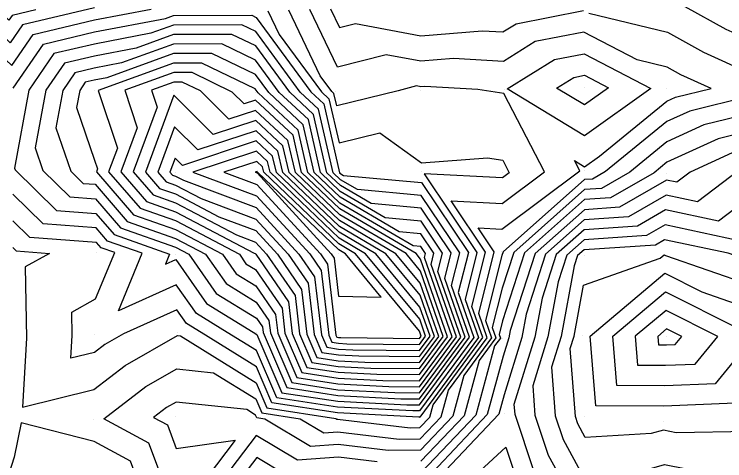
# Model space of a CAD drawing. Extents: x 2188792 to 2191981, y 386090 to 389710.
# Drawn here: x 2190490.4 to 2190577.5, y 387784.8 to 387839.5 of the extents above; entities that cross this region are included whole.
import ezdxf

# ---------------------------------------------------------------- set-up
doc = ezdxf.new("R2010")
doc.units = 0
for name, color, linetype in [('DTM Contours Major', 7, 'Continuous'), ('DTM Contours Minor', 7, 'Continuous'), ('Exist DTM QL2 LIDAR Elevation Point', 7, 'Continuous')]:
    doc.layers.add(name, color=color, linetype=linetype)

msp = doc.modelspace()

# ---------------------------------------------------------------- linework, layer by layer
at = {"layer": 'DTM Contours Major'}
for points in [[(2190529.178, 387840.204), (2190530.282, 387837.899), (2190532.227, 387838.393), (2190540.236, 387836.905), (2190547.753, 387837.511), (2190550.292, 387837.368), (2190551.908, 387838.376), (2190560.203, 387839.996)], [(2190560.843, 387839.662), (2190570.465, 387837.364), (2190574.909, 387834.903), (2190580.391, 387832.409)], [(2190544.004, 387806.305), (2190545.016, 387810.311), (2190540.295, 387817.339), (2190532.46, 387818.054), (2190530.406, 387819.257), (2190529.506, 387820.115), (2190527.713, 387827.905), (2190525.464, 387830), (2190520.02, 387837.412), (2190518.297, 387838.244), (2190509.915, 387838.219), (2190507.148, 387837.22), (2190500.218, 387835.893), (2190495.259, 387834.716), (2190492.183, 387830.225), (2190490.413, 387820.694), (2190490.487, 387820.479), (2190495.566, 387815.503), (2190500.389, 387815.134), (2190502.629, 387812.544), (2190509.445, 387810.155), (2190508.929, 387808.906), (2190510.188, 387809.471), (2190513.945, 387804.075), (2190519.69, 387800.567), (2190520.134, 387800.292), (2190523.201, 387793.161), (2190530.052, 387792.108), (2190538.53, 387791.676), (2190540.095, 387791.662), (2190546.217, 387799.953), (2190544.004, 387806.305)], [(2190543.524, 387800.022), (2190540.21, 387809.536), (2190539.658, 387810.204), (2190530.308, 387815.679), (2190525.629, 387820.143), (2190524.58, 387824.703), (2190519.951, 387829.014), (2190518.575, 387828.561), (2190517.128, 387830.004), (2190512.188, 387832.392), (2190509.938, 387832.385), (2190503.945, 387830.22), (2190505.474, 387825.627), (2190503.472, 387820.22), (2190506.613, 387816.587), (2190510.163, 387815.343), (2190519.804, 387810.255), (2190519.935, 387810.206), (2190520.012, 387810.122), (2190524.02, 387804.294), (2190524.476, 387800.401), (2190526.262, 387796.25), (2190530.099, 387795.66), (2190534.846, 387795.418), (2190540.089, 387795.37), (2190543.524, 387800.022)], [(2190580.467, 387829.464), (2190573.217, 387827.672), (2190570.41, 387826.389), (2190562.899, 387820.28), (2190561.281, 387819.349), (2190560.318, 387819.283), (2190550.321, 387810.418), (2190550.174, 387809.961), (2190548.167, 387802.017), (2190548.91, 387799.884), (2190545.509, 387795.279), (2190544.153, 387790.272), (2190540.218, 387786.128), (2190536.234, 387786.084), (2190530.1, 387786.82), (2190526.728, 387786.561), (2190521.108, 387789.923), (2190520.14, 387790.072), (2190519.989, 387790.423), (2190518.925, 387791.082), (2190510.23, 387792.008), (2190509.064, 387791.337), (2190507.465, 387790.118), (2190509.179, 387789.203), (2190510.246, 387786.326), (2190517.47, 387787.322), (2190511.875, 387779.94)], [(2190540.831, 387800.09), (2190540.11, 387802.16), (2190533.474, 387810.189), (2190530.21, 387812.101), (2190521.753, 387820.171), (2190521.447, 387821.5), (2190520.097, 387822.758), (2190512.277, 387820.182), (2190520.092, 387817.274), (2190526.616, 387810.161), (2190528.015, 387808.126), (2190528.941, 387800.228), (2190529.323, 387799.338), (2190530.145, 387799.212), (2190531.162, 387799.16), (2190540.084, 387799.079), (2190540.831, 387800.09)], [(2190580.648, 387817.165), (2190576.731, 387814.176), (2190570.253, 387815.561), (2190566.797, 387813.572), (2190560.274, 387813.126), (2190556.847, 387810.087), (2190555.128, 387804.748), (2190554.227, 387799.955), (2190551.658, 387791.718), (2190551.749, 387790.518), (2190554.052, 387783.611)], [(2190563.763, 387800.09), (2190570.224, 387805.521), (2190579.184, 387801.021), (2190580.189, 387800.672), (2190580.645, 387800.069), (2190580.172, 387798.943), (2190576.322, 387794.265), (2190570.137, 387794.004), (2190564.258, 387794.046), (2190563.763, 387800.09)]]:
    msp.add_lwpolyline(points, dxfattribs=at)
at = {"layer": 'DTM Contours Minor'}
for points in [[(2190572.662, 387840.459), (2190580.385, 387846.904), (2190581.687, 387840.862), (2190581.879, 387840.241), (2190580.244, 387836.513), (2190577.692, 387837.674), (2190572.662, 387840.459)], [(2190464.065, 387808.488), (2190466.168, 387814.195), (2190467.245, 387820.326), (2190468.096, 387828.242), (2190467.703, 387830.261), (2190470.084, 387833.444), (2190474.261, 387836.303), (2190480.4, 387838.85), (2190486.45, 387836.67), (2190490.094, 387833.253), (2190492.7, 387837.058), (2190500.232, 387838.845), (2190507.172, 387840.174)], [(2190500.239, 387840.321), (2190491.42, 387838.229), (2190489.91, 387836.024), (2190487.799, 387838.004), (2190481.255, 387840.362)], [(2190493.04, 387840.088), (2190490.14, 387839.4), (2190489.726, 387838.796), (2190489.147, 387839.338), (2190487.354, 387839.984)], [(2190521.498, 387839.967), (2190522.89, 387837.063), (2190528.046, 387830.042), (2190528.966, 387829.185), (2190530.209, 387823.786), (2190535.193, 387825.01), (2190540.318, 387821.329), (2190548.427, 387821.929), (2190550.276, 387821.652), (2190551.074, 387820.109), (2190550.241, 387819.488), (2190540.648, 387820.001), (2190547.126, 387810.358), (2190545.669, 387804.59), (2190547.294, 387799.925), (2190540.098, 387790.179), (2190540.004, 387790.18), (2190530.034, 387790.687), (2190521.977, 387791.925), (2190520.076, 387796.344), (2190513.324, 387800.526), (2190511.52, 387801.627), (2190510.341, 387803.321), (2190503.794, 387800.382), (2190501.484, 387799.053), (2190500.216, 387798.086), (2190497.337, 387797.373), (2190497.495, 387800.157), (2190497.446, 387803.038), (2190500.361, 387804.644), (2190502.713, 387810.339), (2190501.036, 387810.927), (2190500.485, 387811.564), (2190492.287, 387812.191), (2190490.201, 387814.234)], [(2190509.497, 387780.019), (2190506.912, 387786.994), (2190501.356, 387789.96), (2190506.537, 387793.909), (2190510.317, 387796.084), (2190514.841, 387795.602), (2190520.018, 387792.397), (2190520.752, 387790.69), (2190525.464, 387789.966), (2190528.338, 387788.246), (2190530.063, 387788.378), (2190537.579, 387787.477), (2190540.176, 387787.505), (2190542.741, 387790.207), (2190543.625, 387793.47), (2190548.371, 387799.898), (2190547.334, 387802.875), (2190549.237, 387810.405), (2190547.251, 387813.36), (2190550.191, 387813.203), (2190559.745, 387820.334), (2190559.088, 387821.605), (2190560.325, 387820.856), (2190562.125, 387822.147), (2190570.411, 387828.887), (2190571.481, 387829.376), (2190575.825, 387830.45), (2190572.126, 387832.133), (2190570.432, 387833.071), (2190566.764, 387833.947), (2190560.235, 387837.351), (2190554.266, 387836.185), (2190550.37, 387833.754), (2190544.247, 387834.101), (2190540.241, 387833.777), (2190535.973, 387834.571), (2190530.004, 387833.056), (2190526.618, 387840.125)], [(2190541.329, 387790.141), (2190541.741, 387791.662), (2190547.832, 387799.912), (2190546.502, 387803.732), (2190548.181, 387810.382), (2190543.949, 387816.681), (2190550.216, 387816.345), (2190555.41, 387820.222), (2190550.432, 387829.843), (2190547.221, 387830.324), (2190540.741, 387830.69), (2190540.245, 387830.65), (2190539.718, 387830.748), (2190537.448, 387830.172), (2190529.938, 387828.328), (2190529.593, 387829.826), (2190529.338, 387830.064), (2190527.907, 387832.011), (2190524.058, 387840.046)], [(2190490.277, 387830.482), (2190493.979, 387835.887), (2190500.225, 387837.369), (2190508.954, 387839.04), (2190509.91, 387839.385), (2190519.519, 387839.415), (2190520.041, 387839.163), (2190526.755, 387830.021), (2190528.34, 387828.545), (2190530.282, 387820.11), (2190530.425, 387819.973), (2190530.754, 387819.78), (2190540.312, 387818.907), (2190546.071, 387810.335), (2190544.837, 387805.448), (2190546.755, 387799.939), (2190540.096, 387790.92), (2190539.267, 387790.928), (2190530.043, 387791.397), (2190522.589, 387792.543), (2190520.105, 387798.318), (2190516.507, 387800.546), (2190512.732, 387802.851), (2190510.264, 387806.396), (2190503.174, 387803.213), (2190506.079, 387810.247), (2190501.832, 387811.735), (2190500.437, 387813.349), (2190493.926, 387813.847), (2190490.2, 387817.497)], [(2190543.172, 387807.163), (2190543.961, 387810.288), (2190540.278, 387815.77), (2190534.167, 387816.328), (2190530.386, 387818.541), (2190528.731, 387820.121), (2190527.086, 387827.264), (2190524.172, 387829.979), (2190519.999, 387835.66), (2190517.076, 387837.074), (2190509.919, 387837.052), (2190505.343, 387835.399), (2190500.211, 387834.417), (2190496.539, 387833.546), (2190494.262, 387830.22), (2190492.951, 387823.162), (2190493.903, 387820.395), (2190497.205, 387817.159), (2190500.342, 387816.919), (2190503.426, 387813.353), (2190510.17, 387810.988), (2190511.792, 387810.132), (2190515.157, 387805.299), (2190520.101, 387802.28), (2190520.824, 387801.228), (2190520.905, 387800.54), (2190523.813, 387793.779), (2190530.062, 387792.818), (2190537.793, 387792.425), (2190540.094, 387792.404), (2190545.678, 387799.967), (2190543.172, 387807.163)], [(2190542.339, 387808.021), (2190542.906, 387810.265), (2190540.261, 387814.201), (2190535.873, 387814.601), (2190530.367, 387817.826), (2190527.956, 387820.127), (2190526.46, 387826.624), (2190522.881, 387829.958), (2190519.978, 387833.909), (2190515.854, 387835.903), (2190509.924, 387835.885), (2190503.537, 387833.579), (2190500.204, 387832.94), (2190497.819, 387832.375), (2190496.34, 387830.215), (2190495.488, 387825.631), (2190497.318, 387820.31), (2190498.845, 387818.815), (2190500.294, 387818.704), (2190504.223, 387814.161), (2190510.168, 387812.077), (2190513.858, 387810.13), (2190516.369, 387806.523), (2190520.059, 387804.27), (2190521.623, 387801.995), (2190521.798, 387800.505), (2190524.425, 387794.396), (2190530.071, 387793.529), (2190537.057, 387793.173), (2190540.093, 387793.145), (2190545.139, 387799.98), (2190542.339, 387808.021)], [(2190541.507, 387808.878), (2190541.851, 387810.241), (2190540.245, 387812.632), (2190537.58, 387812.875), (2190530.347, 387817.11), (2190527.18, 387820.132), (2190525.833, 387825.983), (2190521.589, 387829.937), (2190519.957, 387832.158), (2190514.632, 387834.733), (2190509.929, 387834.718), (2190501.731, 387831.758), (2190500.197, 387831.464), (2190499.099, 387831.204), (2190498.418, 387830.21), (2190498.026, 387828.099), (2190500.245, 387821.649), (2190500.596, 387820.592), (2190500.465, 387820.237), (2190505.02, 387814.97), (2190510.167, 387813.165), (2190515.924, 387810.127), (2190517.581, 387807.747), (2190520.016, 387806.26), (2190522.422, 387802.761), (2190522.691, 387800.471), (2190525.038, 387795.014), (2190530.08, 387794.239), (2190536.32, 387793.922), (2190540.092, 387793.887), (2190544.601, 387799.994), (2190541.507, 387808.878)], [(2190556.624, 387833.993), (2190560.266, 387834.705), (2190568.424, 387830.452), (2190560.321, 387824.638), (2190550.836, 387830.384), (2190556.624, 387833.993)], [(2190540.674, 387809.736), (2190540.796, 387810.218), (2190540.228, 387811.063), (2190539.286, 387811.149), (2190530.328, 387816.394), (2190526.405, 387820.138), (2190525.207, 387825.343), (2190520.298, 387829.915), (2190519.937, 387830.407), (2190513.41, 387833.562), (2190509.934, 387833.552), (2190500.672, 387830.207), (2190503.035, 387823.11), (2190501.968, 387820.228), (2190505.817, 387815.779), (2190510.165, 387814.254), (2190517.99, 387810.124), (2190518.793, 387808.971), (2190519.973, 387808.25), (2190523.221, 387803.528), (2190523.583, 387800.436), (2190525.65, 387795.632), (2190530.09, 387794.949), (2190535.583, 387794.67), (2190540.091, 387794.629), (2190544.062, 387800.008), (2190540.674, 387809.736)], [(2190558.981, 387831.802), (2190560.298, 387832.06), (2190563.246, 387830.523), (2190560.318, 387828.421), (2190556.89, 387830.498), (2190558.981, 387831.802)], [(2190542.985, 387800.035), (2190540.19, 387808.061), (2190538.422, 387810.201), (2190530.289, 387814.963), (2190524.854, 387820.149), (2190523.953, 387824.062), (2190519.981, 387827.762), (2190516.682, 387826.676), (2190513.213, 387830.135), (2190510.966, 387831.221), (2190509.943, 387831.218), (2190507.218, 387830.234), (2190507.913, 387828.145), (2190504.975, 387820.211), (2190507.41, 387817.396), (2190510.162, 387816.431), (2190517.634, 387812.488), (2190519.967, 387811.62), (2190521.333, 387810.13), (2190524.819, 387805.061), (2190525.369, 387800.367), (2190526.874, 387796.867), (2190530.108, 387796.37), (2190534.11, 387796.167), (2190540.088, 387796.112), (2190542.985, 387800.035)], [(2190542.446, 387800.049), (2190540.17, 387806.586), (2190537.185, 387810.198), (2190530.269, 387814.247), (2190524.079, 387820.154), (2190523.327, 387823.422), (2190520.01, 387826.511), (2190514.788, 387824.792), (2190509.96, 387829.605), (2190506.479, 387820.203), (2190508.207, 387818.205), (2190510.16, 387817.52), (2190515.464, 387814.721), (2190519.998, 387813.033), (2190522.654, 387810.138), (2190525.618, 387805.827), (2190526.262, 387800.332), (2190527.487, 387797.485), (2190530.117, 387797.081), (2190533.373, 387796.915), (2190540.087, 387796.854), (2190542.446, 387800.049)], [(2190580.48, 387827.335), (2190574.953, 387825.969), (2190570.409, 387823.892), (2190565.87, 387820.2), (2190562.384, 387818.193), (2190560.309, 387818.051), (2190551.626, 387810.352), (2190550.212, 387805.96), (2190548.999, 387801.159), (2190549.448, 387799.87), (2190547.393, 387797.087), (2190545.564, 387790.338), (2190540.26, 387784.75)], [(2190541.908, 387800.063), (2190540.15, 387805.11), (2190535.948, 387810.195), (2190530.249, 387813.532), (2190523.303, 387820.16), (2190522.7, 387822.781), (2190520.039, 387825.26), (2190512.894, 387822.907), (2190510.04, 387825.753), (2190507.982, 387820.195), (2190509.004, 387819.013), (2190510.158, 387818.608), (2190513.294, 387816.954), (2190520.029, 387814.447), (2190523.975, 387810.145), (2190526.417, 387806.594), (2190527.155, 387800.297), (2190528.099, 387798.103), (2190530.127, 387797.791), (2190532.636, 387797.663), (2190540.086, 387797.595), (2190541.908, 387800.063)], [(2190580.493, 387825.205), (2190576.689, 387824.265), (2190570.409, 387821.395), (2190568.842, 387820.12), (2190563.487, 387817.038), (2190560.3, 387816.82), (2190552.931, 387810.286), (2190550.25, 387801.959), (2190549.832, 387800.302), (2190549.987, 387799.857), (2190549.277, 387798.896), (2190546.976, 387790.403), (2190540.301, 387783.373)], [(2190541.369, 387800.077), (2190540.13, 387803.635), (2190534.711, 387810.192), (2190530.23, 387812.816), (2190522.528, 387820.165), (2190522.073, 387822.141), (2190520.068, 387824.009), (2190511.001, 387821.023), (2190510.12, 387821.901), (2190509.485, 387820.186), (2190509.801, 387819.822), (2190510.157, 387819.697), (2190511.124, 387819.187), (2190520.061, 387815.86), (2190525.295, 387810.153), (2190527.216, 387807.36), (2190528.048, 387800.263), (2190528.711, 387798.721), (2190530.136, 387798.502), (2190531.899, 387798.412), (2190540.085, 387798.337), (2190541.369, 387800.077)], [(2190578.425, 387822.562), (2190573.253, 387820.197), (2190571.617, 387818.949), (2190570.379, 387819.214), (2190564.59, 387815.883), (2190560.292, 387815.589), (2190554.237, 387810.219), (2190551.199, 387800.786), (2190551.027, 387799.87), (2190550.326, 387797.62), (2190548.388, 387790.469), (2190540.343, 387781.996)], [(2190540.292, 387800.104), (2190540.09, 387800.685), (2190532.238, 387810.186), (2190530.191, 387811.385), (2190520.977, 387820.177), (2190520.82, 387820.86), (2190520.126, 387821.506), (2190516.106, 387820.182), (2190520.124, 387818.687), (2190527.937, 387810.169), (2190528.814, 387808.893), (2190529.833, 387800.193), (2190529.935, 387799.956), (2190530.155, 387799.922), (2190530.426, 387799.909), (2190540.083, 387799.82), (2190540.292, 387800.104)], [(2190520.193, 387820.22), (2190520.155, 387820.255), (2190519.935, 387820.182), (2190520.155, 387820.101), (2190529.258, 387810.176), (2190529.613, 387809.659), (2190530.158, 387805.01), (2190535.394, 387804.867), (2190531.001, 387810.184), (2190530.171, 387810.669), (2190520.202, 387820.182), (2190520.193, 387820.22)], [(2190579.269, 387820.45), (2190574.174, 387816.562), (2190570.316, 387817.388), (2190565.694, 387814.727), (2190560.283, 387814.357), (2190555.542, 387810.153), (2190553.164, 387802.767), (2190552.627, 387799.912), (2190550.442, 387792.905), (2190549.8, 387790.534), (2190540.385, 387780.618)], [(2190579.288, 387811.789), (2190570.19, 387813.735), (2190567.9, 387812.417), (2190560.265, 387811.894), (2190558.153, 387810.021), (2190557.093, 387806.729), (2190555.827, 387799.997), (2190553.957, 387794.001), (2190554.226, 387790.422), (2190555.863, 387785.516), (2190558.762, 387780.253), (2190560.627, 387777.981), (2190569.499, 387779.908), (2190570.285, 387780.132), (2190571.328, 387779.925), (2190570.308, 387778.825), (2190568.648, 387770.101), (2190570.412, 387764.609), (2190574.874, 387768.738), (2190582.485, 387781.532)], [(2190580.829, 387809.231), (2190577.92, 387810.241), (2190570.128, 387811.908), (2190569.003, 387811.261), (2190560.257, 387810.663), (2190559.458, 387809.954), (2190559.057, 387808.71), (2190557.427, 387800.04), (2190556.256, 387796.284), (2190556.704, 387790.325), (2190557.673, 387787.42), (2190560.61, 387782.089), (2190562.616, 387782.207), (2190570.131, 387784.348), (2190577.996, 387782.791), (2190580.742, 387782.832), (2190584.241, 387783.846), (2190591.416, 387790.571), (2190590.274, 387794.071), (2190585.753, 387795.61), (2190587.673, 387800.188), (2190580.829, 387809.231)], [(2190490.202, 387810.971), (2190490.647, 387810.535), (2190494.726, 387810.223), (2190491.748, 387808.581), (2190491.897, 387799.835), (2190491.415, 387791.38), (2190500.158, 387793.544), (2190504.011, 387796.481), (2190510.403, 387800.161), (2190510.757, 387800.123), (2190520.047, 387794.371), (2190521.364, 387791.308), (2190529.819, 387790.008), (2190529.949, 387789.93), (2190530.027, 387789.936), (2190538.924, 387788.869), (2190540.134, 387788.883), (2190541.329, 387790.141)], [(2190570.07, 387810.066), (2190570.227, 387809.987), (2190580.615, 387806.378), (2190585.33, 387800.148), (2190581.756, 387791.626), (2190586.308, 387790.076), (2190580.486, 387788.389), (2190571.527, 387788.257), (2190569.976, 387788.564), (2190568.495, 387788.142), (2190560.397, 387787.666), (2190559.483, 387789.325), (2190559.182, 387790.229), (2190558.554, 387798.567), (2190559.027, 387800.083), (2190560.2, 387806.319), (2190569.568, 387809.644), (2190570.07, 387810.066)], [(2190561.002, 387800.106), (2190570.147, 387807.794), (2190574.706, 387805.504), (2190580.402, 387803.525), (2190582.987, 387800.109), (2190580.309, 387793.724), (2190578.777, 387791.862), (2190570.024, 387791.493), (2190561.702, 387791.552), (2190561.002, 387800.106)], [(2190576.656, 387800.057), (2190570.302, 387803.249), (2190566.524, 387800.073), (2190566.813, 387796.54), (2190570.251, 387796.515), (2190573.867, 387796.668), (2190576.656, 387800.057)], [(2190572.219, 387800.052), (2190570.379, 387800.977), (2190569.285, 387800.057), (2190569.369, 387799.034), (2190570.364, 387799.027), (2190571.411, 387799.071), (2190572.219, 387800.052)], [(2190490.512, 387770.357), (2190491.643, 387770.138), (2190498.354, 387774.875), (2190501.948, 387775.69), (2190506.333, 387780.228), (2190504.644, 387784.785), (2190500.189, 387787.163), (2190491.225, 387789.48), (2190490.398, 387785.245), (2190485.66, 387770.608), (2190490.429, 387770.37), (2190490.512, 387770.357)], [(2190534.889, 387784.692), (2190530.137, 387785.261), (2190525.117, 387784.877), (2190520.039, 387787.915), (2190513.97, 387779.908)], [(2190543.792, 387780.162), (2190550.644, 387786.498), (2190552.242, 387781.707)], [(2190523.507, 387783.193), (2190520.117, 387785.221), (2190516.065, 387779.875)]]:
    msp.add_lwpolyline(points, dxfattribs=at)
at = {"layer": 'Exist DTM QL2 LIDAR Elevation Point'}
for p, q in [((2190500.191, 387830.205), (2190500.191, 387830.205)), ((2190509.947, 387830.245), (2190509.947, 387830.245)), ((2190540.246, 387830.209), (2190540.246, 387830.209)), ((2190550.442, 387830.376), (2190550.442, 387830.376)), ((2190560.316, 387830.562), (2190560.316, 387830.562)), ((2190570.411, 387830.425), (2190570.411, 387830.425)), ((2190519.931, 387829.909), (2190519.931, 387829.909)), ((2190529.834, 387830.072), (2190529.834, 387830.072)), ((2190500.253, 387820.238), (2190500.253, 387820.238)), ((2190510.156, 387820.182), (2190510.156, 387820.182)), ((2190520.157, 387820.182), (2190520.157, 387820.182)), ((2190530.429, 387820.109), (2190530.429, 387820.109)), ((2190540.327, 387820.324), (2190540.327, 387820.324)), ((2190550.246, 387820.088), (2190550.246, 387820.088)), ((2190560.325, 387820.349), (2190560.325, 387820.349)), ((2190570.408, 387820.078), (2190570.408, 387820.078)), ((2190500.516, 387810.399), (2190500.516, 387810.399)), ((2190510.171, 387810.135), (2190510.171, 387810.135)), ((2190519.933, 387810.122), (2190519.933, 387810.122)), ((2190530.158, 387810.182), (2190530.158, 387810.182)), ((2190540.219, 387810.205), (2190540.219, 387810.205)), ((2190550.169, 387810.426), (2190550.169, 387810.426)), ((2190570.067, 387810.147), (2190570.067, 387810.147)), ((2190560.252, 387809.914), (2190560.252, 387809.914)), ((2190510.411, 387800.507), (2190510.411, 387800.507)), ((2190520.138, 387800.57), (2190520.138, 387800.57)), ((2190500.244, 387800.316), (2190500.244, 387800.316)), ((2190530.158, 387800.181), (2190530.158, 387800.181)), ((2190540.082, 387800.11), (2190540.082, 387800.11)), ((2190550.271, 387799.849), (2190550.271, 387799.849)), ((2190560.11, 387800.112), (2190560.11, 387800.112)), ((2190570.41, 387800.05), (2190570.41, 387800.05)), ((2190510.191, 387790.189), (2190510.191, 387790.189)), ((2190540.098, 387790.084), (2190540.098, 387790.084)), ((2190550.499, 387790.567), (2190550.499, 387790.567)), ((2190560.301, 387790.185), (2190560.301, 387790.185)), ((2190500.112, 387789.928), (2190500.112, 387789.928)), ((2190519.982, 387789.912), (2190519.982, 387789.912)), ((2190530.025, 387790.01), (2190530.025, 387790.01)), ((2190569.939, 387789.599), (2190569.939, 387789.599))]:
    msp.add_line(p, q, dxfattribs=at)

doc.saveas('drawing.dxf')
